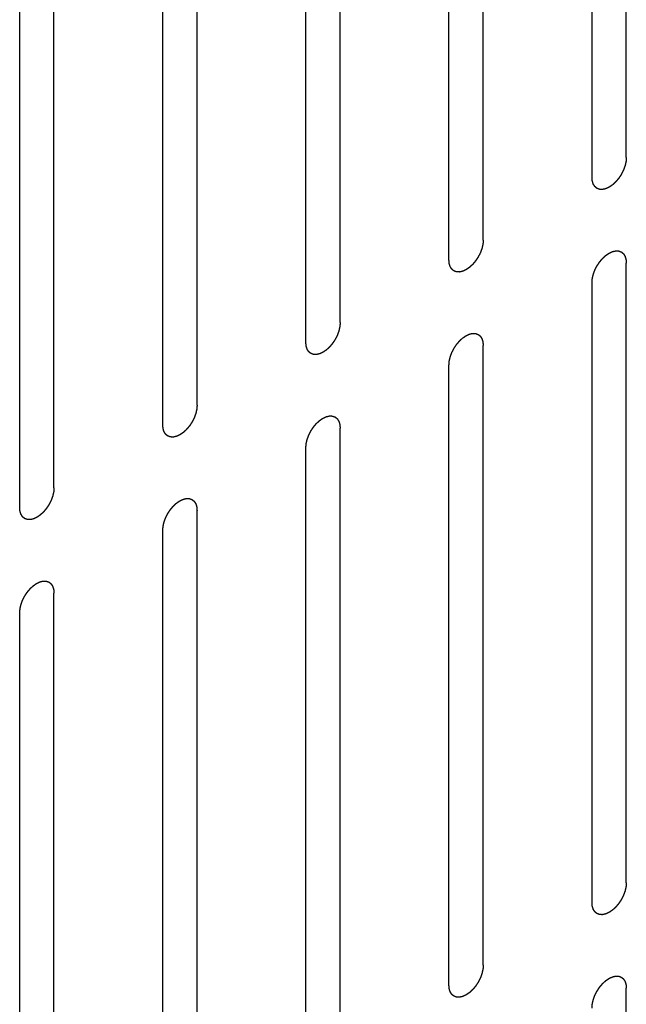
# Model space of a CAD drawing. Header units: inches. Extents: x 6 to 353, y 6 to 228.
# Tile 358 of 372: x 342.662 to 343.601, y 196.489 to 198.013. Entities that reach past the tile are written whole.
import ezdxf

# ---------------------------------------------------------------- set-up
doc = ezdxf.new("R2010")
doc.units = ezdxf.units.IN
doc.header["$LTSCALE"] = 19.946667
doc.header["$MEASUREMENT"] = 0
doc.linetypes.add('HIDDEN', pattern=[0.2, 0.1, -0.1])
doc.layers.add('08_ALL_COSMETICS', color=7, linetype='CONTINUOUS')

msp = doc.modelspace()

# ---------------------------------------------------------------- linework, layer by layer
at = {"layer": '08_ALL_COSMETICS', "color": 7, "linetype": 'HIDDEN'}
for p, q in [((343.6007, 197.7995), (343.6007, 198.7589)), ((343.5477, 197.7689), (343.5477, 198.7283)), ((343.3794, 197.6718), (343.3794, 198.6311)), ((343.3264, 197.6411), (343.3264, 198.6005)), ((343.1581, 197.544), (343.1581, 198.5034)), ((343.105, 197.5134), (343.105, 198.4727)), ((342.9368, 197.4162), (342.9368, 198.3756)), ((342.8837, 197.3856), (342.8837, 198.345)), ((342.7154, 197.2884), (342.7154, 198.2478)), ((342.6624, 197.2578), (342.6624, 198.2172)), ((343.6007, 196.6768), (343.6007, 197.6362)), ((343.5477, 196.6462), (343.5477, 197.6056)), ((343.3794, 196.5491), (343.3794, 197.5085)), ((343.3264, 196.5184), (343.3264, 197.4778)), ((343.1581, 196.4213), (343.1581, 197.3807)), ((343.105, 196.3907), (343.105, 197.3501)), ((342.9368, 196.2935), (342.9368, 197.2529)), ((342.8837, 196.2629), (342.8837, 197.2223)), ((342.7154, 196.1657), (342.7154, 197.1251)), ((342.6624, 196.1351), (342.6624, 197.0945)), ((343.6007, 195.5542), (343.6007, 196.5135))]:
    msp.add_line(p, q, dxfattribs=at)
for points in [[(343.6007, 197.7995), (343.6006, 197.7985), (343.6005, 197.7969), (343.6004, 197.7951), (343.6003, 197.7941), (343.6003, 197.7933), (343.6, 197.7925), (343.5998, 197.7914), (343.5995, 197.79), (343.5992, 197.7886), (343.5989, 197.7875), (343.5988, 197.7867), (343.5984, 197.7859), (343.598, 197.7848), (343.5975, 197.7834), (343.597, 197.782), (343.5966, 197.7809), (343.5963, 197.78), (343.5959, 197.7792), (343.5953, 197.7781), (343.5946, 197.7767), (343.5939, 197.7753), (343.5934, 197.7742), (343.593, 197.7734), (343.5925, 197.7726), (343.5918, 197.7716), (343.591, 197.7703), (343.5901, 197.7691), (343.5895, 197.7681), (343.589, 197.7673), (343.5884, 197.7666), (343.5876, 197.7657), (343.5867, 197.7646), (343.5857, 197.7634), (343.585, 197.7625), (343.5844, 197.7618), (343.5838, 197.7613), (343.583, 197.7605), (343.5819, 197.7595), (343.5809, 197.7586), (343.5801, 197.7578), (343.5795, 197.7572), (343.5788, 197.7568), (343.5779, 197.7562), (343.5768, 197.7554), (343.5757, 197.7547), (343.575, 197.7541), (343.5745, 197.7538), (343.5742, 197.7536), (343.5739, 197.7535), (343.5735, 197.7533), (343.5727, 197.7529), (343.5716, 197.7524), (343.5706, 197.7519), (343.5698, 197.7516), (343.5694, 197.7514), (343.5691, 197.7512), (343.5688, 197.7511), (343.5683, 197.751), (343.5676, 197.7509), (343.5666, 197.7506), (343.5656, 197.7504), (343.5648, 197.7502), (343.5644, 197.7502), (343.5641, 197.7501), (343.5638, 197.7501), (343.5634, 197.7501), (343.5628, 197.7501), (343.5618, 197.7502), (343.5609, 197.7502), (343.5602, 197.7502), (343.5598, 197.7502), (343.5595, 197.7502), (343.5593, 197.7503), (343.5589, 197.7505), (343.5583, 197.7507), (343.5575, 197.751), (343.5567, 197.7513), (343.5561, 197.7515), (343.5557, 197.7517), (343.5554, 197.7517), (343.5553, 197.7519), (343.555, 197.7521), (343.5545, 197.7525), (343.5538, 197.7531), (343.5531, 197.7537), (343.5527, 197.7541), (343.5524, 197.7543), (343.5522, 197.7544), (343.552, 197.7547), (343.5518, 197.755), (343.5515, 197.7556), (343.551, 197.7564), (343.5504, 197.7572), (343.5501, 197.7578), (343.5499, 197.7581), (343.5497, 197.7583), (343.5496, 197.7586), (343.5495, 197.759), (343.5493, 197.7597), (343.549, 197.7607), (343.5487, 197.7618), (343.5484, 197.7625), (343.5483, 197.7629), (343.5482, 197.7631), (343.5482, 197.7635), (343.5481, 197.764), (343.5481, 197.7648), (343.548, 197.766), (343.5478, 197.7675), (343.5477, 197.7684), (343.5477, 197.7689)], [(343.3794, 197.6718), (343.3793, 197.6707), (343.3792, 197.6692), (343.3791, 197.6673), (343.379, 197.6663), (343.3789, 197.6655), (343.3787, 197.6647), (343.3785, 197.6636), (343.3781, 197.6622), (343.3778, 197.6609), (343.3776, 197.6598), (343.3774, 197.6589), (343.3771, 197.6581), (343.3767, 197.657), (343.3762, 197.6556), (343.3757, 197.6542), (343.3753, 197.6531), (343.375, 197.6522), (343.3745, 197.6514), (343.374, 197.6503), (343.3733, 197.6489), (343.3726, 197.6475), (343.372, 197.6465), (343.3717, 197.6456), (343.3711, 197.6449), (343.3705, 197.6438), (343.3696, 197.6426), (343.3688, 197.6413), (343.3681, 197.6403), (343.3677, 197.6395), (343.3671, 197.6388), (343.3663, 197.6379), (343.3654, 197.6368), (343.3644, 197.6356), (343.3636, 197.6347), (343.3631, 197.634), (343.3625, 197.6335), (343.3616, 197.6327), (343.3606, 197.6318), (343.3596, 197.6308), (343.3587, 197.63), (343.3581, 197.6294), (343.3575, 197.629), (343.3566, 197.6284), (343.3555, 197.6276), (343.3544, 197.6269), (343.3537, 197.6264), (343.3532, 197.6261), (343.3529, 197.6258), (343.3526, 197.6257), (343.3521, 197.6255), (343.3514, 197.6251), (343.3503, 197.6246), (343.3492, 197.6241), (343.3485, 197.6238), (343.3481, 197.6236), (343.3477, 197.6234), (343.3474, 197.6234), (343.347, 197.6233), (343.3463, 197.6231), (343.3453, 197.6229), (343.3442, 197.6226), (343.3435, 197.6225), (343.3431, 197.6224), (343.3428, 197.6223), (343.3425, 197.6223), (343.3421, 197.6223), (343.3415, 197.6224), (343.3405, 197.6224), (343.3395, 197.6224), (343.3389, 197.6224), (343.3385, 197.6225), (343.3382, 197.6224), (343.338, 197.6226), (343.3376, 197.6227), (343.337, 197.6229), (343.3362, 197.6232), (343.3353, 197.6235), (343.3347, 197.6237), (343.3344, 197.6239), (343.3341, 197.6239), (343.3339, 197.6241), (343.3337, 197.6244), (343.3332, 197.6248), (343.3325, 197.6253), (343.3318, 197.6259), (343.3313, 197.6263), (343.3311, 197.6265), (343.3308, 197.6267), (343.3307, 197.6269), (343.3305, 197.6272), (343.3301, 197.6278), (343.3296, 197.6286), (343.3291, 197.6294), (343.3288, 197.63), (343.3286, 197.6303), (343.3284, 197.6305), (343.3283, 197.6308), (343.3282, 197.6312), (343.328, 197.632), (343.3276, 197.633), (343.3273, 197.634), (343.3271, 197.6347), (343.327, 197.6351), (343.3269, 197.6354), (343.3269, 197.6357), (343.3268, 197.6362), (343.3267, 197.6371), (343.3266, 197.6383), (343.3265, 197.6397), (343.3264, 197.6407), (343.3264, 197.6411)], [(343.5477, 197.6056), (343.5478, 197.6067), (343.5479, 197.6082), (343.548, 197.61), (343.5481, 197.6111), (343.5482, 197.6118), (343.5484, 197.6127), (343.5486, 197.6138), (343.549, 197.6151), (343.5493, 197.6165), (343.5495, 197.6176), (343.5497, 197.6184), (343.55, 197.6193), (343.5504, 197.6204), (343.5509, 197.6218), (343.5514, 197.6232), (343.5518, 197.6243), (343.5521, 197.6251), (343.5525, 197.6259), (343.5531, 197.6271), (343.5538, 197.6284), (343.5545, 197.6298), (343.555, 197.6309), (343.5554, 197.6318), (343.556, 197.6325), (343.5566, 197.6335), (343.5575, 197.6348), (343.5583, 197.6361), (343.559, 197.6371), (343.5594, 197.6379), (343.56, 197.6385), (343.5608, 197.6394), (343.5617, 197.6406), (343.5627, 197.6417), (343.5635, 197.6426), (343.564, 197.6433), (343.5646, 197.6439), (343.5655, 197.6447), (343.5665, 197.6456), (343.5675, 197.6466), (343.5684, 197.6473), (343.569, 197.6479), (343.5696, 197.6484), (343.5705, 197.649), (343.5716, 197.6497), (343.5727, 197.6505), (343.5734, 197.651), (343.5739, 197.6513), (343.5742, 197.6516), (343.5745, 197.6517), (343.575, 197.6519), (343.5757, 197.6522), (343.5768, 197.6527), (343.5779, 197.6532), (343.5786, 197.6536), (343.579, 197.6538), (343.5794, 197.654), (343.5797, 197.654), (343.5801, 197.6541), (343.5808, 197.6543), (343.5818, 197.6545), (343.5829, 197.6547), (343.5836, 197.6549), (343.584, 197.655), (343.5843, 197.6551), (343.5846, 197.655), (343.585, 197.655), (343.5856, 197.655), (343.5866, 197.655), (343.5876, 197.6549), (343.5882, 197.6549), (343.5886, 197.6549), (343.5889, 197.6549), (343.5891, 197.6548), (343.5895, 197.6547), (343.5901, 197.6545), (343.5909, 197.6542), (343.5918, 197.6538), (343.5924, 197.6536), (343.5927, 197.6535), (343.593, 197.6534), (343.5932, 197.6532), (343.5934, 197.653), (343.5939, 197.6526), (343.5946, 197.652), (343.5953, 197.6515), (343.5958, 197.6511), (343.596, 197.6508), (343.5963, 197.6507), (343.5964, 197.6504), (343.5966, 197.6501), (343.597, 197.6496), (343.5975, 197.6488), (343.598, 197.6479), (343.5983, 197.6474), (343.5985, 197.6471), (343.5987, 197.6468), (343.5988, 197.6465), (343.5989, 197.6461), (343.5991, 197.6454), (343.5994, 197.6444), (343.5998, 197.6434), (343.6, 197.6427), (343.6001, 197.6423), (343.6002, 197.642), (343.6002, 197.6416), (343.6003, 197.6411), (343.6004, 197.6403), (343.6005, 197.6391), (343.6006, 197.6377), (343.6007, 197.6367), (343.6007, 197.6362)], [(343.1581, 197.544), (343.158, 197.5429), (343.1579, 197.5414), (343.1577, 197.5396), (343.1576, 197.5385), (343.1576, 197.5377), (343.1574, 197.5369), (343.1571, 197.5358), (343.1568, 197.5344), (343.1565, 197.5331), (343.1563, 197.532), (343.1561, 197.5312), (343.1558, 197.5303), (343.1554, 197.5292), (343.1549, 197.5278), (343.1544, 197.5264), (343.1539, 197.5253), (343.1537, 197.5245), (343.1532, 197.5236), (343.1527, 197.5225), (343.152, 197.5212), (343.1513, 197.5198), (343.1507, 197.5187), (343.1503, 197.5178), (343.1498, 197.5171), (343.1492, 197.5161), (343.1483, 197.5148), (343.1475, 197.5135), (343.1468, 197.5125), (343.1463, 197.5117), (343.1457, 197.5111), (343.145, 197.5101), (343.144, 197.509), (343.1431, 197.5079), (343.1423, 197.507), (343.1418, 197.5062), (343.1411, 197.5057), (343.1403, 197.5049), (343.1393, 197.504), (343.1382, 197.503), (343.1374, 197.5023), (343.1368, 197.5016), (343.1361, 197.5012), (343.1353, 197.5006), (343.1342, 197.4999), (343.1331, 197.4991), (343.1323, 197.4986), (343.1319, 197.4983), (343.1316, 197.498), (343.1312, 197.4979), (343.1308, 197.4977), (343.1301, 197.4973), (343.129, 197.4968), (343.1279, 197.4964), (343.1272, 197.496), (343.1267, 197.4958), (343.1264, 197.4956), (343.1261, 197.4956), (343.1257, 197.4955), (343.125, 197.4953), (343.1239, 197.4951), (343.1229, 197.4949), (343.1222, 197.4947), (343.1218, 197.4946), (343.1215, 197.4945), (343.1212, 197.4945), (343.1208, 197.4945), (343.1201, 197.4946), (343.1192, 197.4946), (343.1182, 197.4946), (343.1176, 197.4947), (343.1172, 197.4947), (343.1169, 197.4947), (343.1166, 197.4948), (343.1163, 197.4949), (343.1157, 197.4951), (343.1149, 197.4954), (343.114, 197.4958), (343.1134, 197.496), (343.1131, 197.4961), (343.1128, 197.4962), (343.1126, 197.4964), (343.1123, 197.4966), (343.1119, 197.497), (343.1112, 197.4975), (343.1105, 197.4981), (343.11, 197.4985), (343.1097, 197.4987), (343.1095, 197.4989), (343.1094, 197.4992), (343.1092, 197.4995), (343.1088, 197.5), (343.1083, 197.5008), (343.1078, 197.5016), (343.1074, 197.5022), (343.1072, 197.5025), (343.1071, 197.5027), (343.107, 197.5031), (343.1069, 197.5035), (343.1066, 197.5042), (343.1063, 197.5052), (343.106, 197.5062), (343.1058, 197.5069), (343.1057, 197.5073), (343.1056, 197.5076), (343.1055, 197.508), (343.1055, 197.5084), (343.1054, 197.5093), (343.1053, 197.5105), (343.1052, 197.5119), (343.1051, 197.5129), (343.105, 197.5134)], [(343.3264, 197.4778), (343.3265, 197.4789), (343.3266, 197.4804), (343.3267, 197.4823), (343.3268, 197.4833), (343.3268, 197.4841), (343.3271, 197.4849), (343.3273, 197.486), (343.3276, 197.4874), (343.3279, 197.4887), (343.3282, 197.4898), (343.3283, 197.4907), (343.3287, 197.4915), (343.3291, 197.4926), (343.3296, 197.494), (343.3301, 197.4954), (343.3305, 197.4965), (343.3308, 197.4973), (343.3312, 197.4982), (343.3318, 197.4993), (343.3325, 197.5007), (343.3332, 197.502), (343.3337, 197.5031), (343.3341, 197.504), (343.3346, 197.5047), (343.3353, 197.5058), (343.3361, 197.507), (343.337, 197.5083), (343.3376, 197.5093), (343.3381, 197.5101), (343.3387, 197.5107), (343.3395, 197.5117), (343.3404, 197.5128), (343.3414, 197.5139), (343.3421, 197.5148), (343.3427, 197.5156), (343.3433, 197.5161), (343.3441, 197.5169), (343.3452, 197.5178), (343.3462, 197.5188), (343.347, 197.5195), (343.3476, 197.5202), (343.3483, 197.5206), (343.3492, 197.5212), (343.3503, 197.5219), (343.3514, 197.5227), (343.3521, 197.5232), (343.3526, 197.5235), (343.3529, 197.5238), (343.3532, 197.5239), (343.3536, 197.5241), (343.3544, 197.5245), (343.3555, 197.525), (343.3565, 197.5255), (343.3573, 197.5258), (343.3577, 197.526), (343.358, 197.5262), (343.3583, 197.5262), (343.3588, 197.5263), (343.3595, 197.5265), (343.3605, 197.5267), (343.3615, 197.527), (343.3623, 197.5271), (343.3627, 197.5272), (343.363, 197.5273), (343.3633, 197.5273), (343.3637, 197.5273), (343.3643, 197.5272), (343.3653, 197.5272), (343.3662, 197.5272), (343.3669, 197.5271), (343.3673, 197.5271), (343.3676, 197.5271), (343.3678, 197.527), (343.3682, 197.5269), (343.3687, 197.5267), (343.3696, 197.5264), (343.3704, 197.5261), (343.371, 197.5258), (343.3714, 197.5257), (343.3717, 197.5256), (343.3718, 197.5254), (343.3721, 197.5252), (343.3726, 197.5248), (343.3733, 197.5243), (343.374, 197.5237), (343.3744, 197.5233), (343.3747, 197.5231), (343.3749, 197.5229), (343.3751, 197.5227), (343.3753, 197.5223), (343.3756, 197.5218), (343.3761, 197.521), (343.3767, 197.5202), (343.377, 197.5196), (343.3772, 197.5193), (343.3774, 197.5191), (343.3775, 197.5187), (343.3776, 197.5183), (343.3778, 197.5176), (343.3781, 197.5166), (343.3784, 197.5156), (343.3787, 197.5149), (343.3788, 197.5145), (343.3789, 197.5142), (343.3789, 197.5138), (343.379, 197.5134), (343.379, 197.5125), (343.3791, 197.5113), (343.3793, 197.5099), (343.3794, 197.5089), (343.3794, 197.5085)], [(342.9368, 197.4162), (342.9367, 197.4152), (342.9365, 197.4136), (342.9364, 197.4118), (342.9363, 197.4107), (342.9363, 197.41), (342.9361, 197.4091), (342.9358, 197.408), (342.9355, 197.4067), (342.9352, 197.4053), (342.9349, 197.4042), (342.9348, 197.4034), (342.9344, 197.4025), (342.9341, 197.4014), (342.9335, 197.4), (342.933, 197.3986), (342.9326, 197.3975), (342.9324, 197.3967), (342.9319, 197.3959), (342.9314, 197.3948), (342.9307, 197.3934), (342.93, 197.392), (342.9294, 197.3909), (342.929, 197.39), (342.9285, 197.3893), (342.9278, 197.3883), (342.927, 197.387), (342.9262, 197.3857), (342.9255, 197.3847), (342.925, 197.3839), (342.9244, 197.3833), (342.9237, 197.3824), (342.9227, 197.3812), (342.9218, 197.3801), (342.921, 197.3792), (342.9204, 197.3785), (342.9198, 197.3779), (342.919, 197.3771), (342.918, 197.3762), (342.9169, 197.3752), (342.9161, 197.3745), (342.9155, 197.3739), (342.9148, 197.3734), (342.914, 197.3728), (342.9129, 197.3721), (342.9118, 197.3713), (342.911, 197.3708), (342.9106, 197.3705), (342.9102, 197.3702), (342.9099, 197.3701), (342.9095, 197.3699), (342.9087, 197.3696), (342.9077, 197.3691), (342.9066, 197.3686), (342.9058, 197.3682), (342.9054, 197.368), (342.9051, 197.3679), (342.9048, 197.3678), (342.9044, 197.3677), (342.9036, 197.3675), (342.9026, 197.3673), (342.9016, 197.3671), (342.9009, 197.3669), (342.9004, 197.3668), (342.9001, 197.3667), (342.8999, 197.3668), (342.8995, 197.3668), (342.8988, 197.3668), (342.8978, 197.3668), (342.8969, 197.3669), (342.8962, 197.3669), (342.8959, 197.3669), (342.8956, 197.3669), (342.8953, 197.367), (342.895, 197.3671), (342.8944, 197.3673), (342.8935, 197.3677), (342.8927, 197.368), (342.8921, 197.3682), (342.8917, 197.3683), (342.8915, 197.3684), (342.8913, 197.3686), (342.891, 197.3688), (342.8905, 197.3692), (342.8898, 197.3698), (342.8892, 197.3703), (342.8887, 197.3707), (342.8884, 197.371), (342.8882, 197.3711), (342.8881, 197.3714), (342.8878, 197.3717), (342.8875, 197.3723), (342.887, 197.3731), (342.8865, 197.3739), (342.8861, 197.3744), (342.8859, 197.3747), (342.8857, 197.375), (342.8857, 197.3753), (342.8855, 197.3757), (342.8853, 197.3764), (342.885, 197.3774), (342.8847, 197.3784), (342.8845, 197.3791), (342.8843, 197.3795), (342.8842, 197.3798), (342.8842, 197.3802), (342.8842, 197.3807), (342.8841, 197.3815), (342.884, 197.3827), (342.8839, 197.3841), (342.8838, 197.3851), (342.8837, 197.3856)], [(343.105, 197.3501), (343.1051, 197.3511), (343.1053, 197.3527), (343.1054, 197.3545), (343.1055, 197.3555), (343.1055, 197.3563), (343.1057, 197.3571), (343.106, 197.3582), (343.1063, 197.3596), (343.1066, 197.361), (343.1069, 197.3621), (343.107, 197.3629), (343.1074, 197.3637), (343.1078, 197.3648), (343.1083, 197.3662), (343.1088, 197.3676), (343.1092, 197.3687), (343.1094, 197.3696), (343.1099, 197.3704), (343.1104, 197.3715), (343.1111, 197.3729), (343.1118, 197.3743), (343.1124, 197.3754), (343.1128, 197.3762), (343.1133, 197.3769), (343.114, 197.378), (343.1148, 197.3792), (343.1156, 197.3805), (343.1163, 197.3815), (343.1168, 197.3823), (343.1174, 197.383), (343.1181, 197.3839), (343.1191, 197.385), (343.12, 197.3862), (343.1208, 197.3871), (343.1214, 197.3878), (343.122, 197.3883), (343.1228, 197.3891), (343.1238, 197.39), (343.1249, 197.391), (343.1257, 197.3918), (343.1263, 197.3924), (343.127, 197.3928), (343.1278, 197.3934), (343.1289, 197.3942), (343.13, 197.3949), (343.1308, 197.3955), (343.1312, 197.3957), (343.1316, 197.396), (343.1319, 197.3961), (343.1323, 197.3963), (343.1331, 197.3967), (343.1341, 197.3972), (343.1352, 197.3977), (343.136, 197.398), (343.1364, 197.3982), (343.1367, 197.3984), (343.137, 197.3984), (343.1374, 197.3985), (343.1382, 197.3987), (343.1392, 197.3989), (343.1402, 197.3992), (343.1409, 197.3993), (343.1414, 197.3994), (343.1417, 197.3995), (343.142, 197.3995), (343.1423, 197.3995), (343.143, 197.3995), (343.144, 197.3994), (343.1449, 197.3994), (343.1456, 197.3994), (343.1459, 197.3993), (343.1462, 197.3994), (343.1465, 197.3992), (343.1468, 197.3991), (343.1474, 197.3989), (343.1483, 197.3986), (343.1491, 197.3983), (343.1497, 197.3981), (343.1501, 197.3979), (343.1503, 197.3979), (343.1505, 197.3977), (343.1508, 197.3974), (343.1513, 197.397), (343.152, 197.3965), (343.1526, 197.3959), (343.1531, 197.3955), (343.1534, 197.3953), (343.1536, 197.3951), (343.1537, 197.3949), (343.154, 197.3946), (343.1543, 197.394), (343.1548, 197.3932), (343.1553, 197.3924), (343.1557, 197.3918), (343.1559, 197.3915), (343.1561, 197.3913), (343.1561, 197.391), (343.1563, 197.3906), (343.1565, 197.3898), (343.1568, 197.3888), (343.1571, 197.3878), (343.1573, 197.3871), (343.1575, 197.3867), (343.1576, 197.3864), (343.1576, 197.3861), (343.1576, 197.3856), (343.1577, 197.3847), (343.1578, 197.3835), (343.1579, 197.3821), (343.158, 197.3812), (343.1581, 197.3807)], [(342.7154, 197.2884), (342.7153, 197.2874), (342.7152, 197.2858), (342.7151, 197.284), (342.715, 197.2829), (342.715, 197.2822), (342.7147, 197.2813), (342.7145, 197.2803), (342.7142, 197.2789), (342.7139, 197.2775), (342.7136, 197.2764), (342.7135, 197.2756), (342.7131, 197.2748), (342.7127, 197.2736), (342.7122, 197.2722), (342.7117, 197.2709), (342.7113, 197.2697), (342.711, 197.2689), (342.7106, 197.2681), (342.71, 197.267), (342.7093, 197.2656), (342.7086, 197.2642), (342.7081, 197.2631), (342.7077, 197.2623), (342.7072, 197.2615), (342.7065, 197.2605), (342.7057, 197.2592), (342.7048, 197.258), (342.7042, 197.2569), (342.7037, 197.2562), (342.7031, 197.2555), (342.7023, 197.2546), (342.7014, 197.2534), (342.7004, 197.2523), (342.6997, 197.2514), (342.6991, 197.2507), (342.6985, 197.2501), (342.6977, 197.2494), (342.6966, 197.2484), (342.6956, 197.2475), (342.6948, 197.2467), (342.6942, 197.2461), (342.6935, 197.2457), (342.6926, 197.245), (342.6915, 197.2443), (342.6904, 197.2435), (342.6897, 197.243), (342.6892, 197.2427), (342.6889, 197.2425), (342.6886, 197.2423), (342.6882, 197.2421), (342.6874, 197.2418), (342.6863, 197.2413), (342.6853, 197.2408), (342.6845, 197.2404), (342.6841, 197.2402), (342.6838, 197.2401), (342.6835, 197.24), (342.683, 197.2399), (342.6823, 197.2398), (342.6813, 197.2395), (342.6803, 197.2393), (342.6795, 197.2391), (342.6791, 197.239), (342.6788, 197.2389), (342.6785, 197.239), (342.6781, 197.239), (342.6775, 197.239), (342.6765, 197.239), (342.6756, 197.2391), (342.6749, 197.2391), (342.6745, 197.2391), (342.6742, 197.2391), (342.674, 197.2392), (342.6736, 197.2393), (342.6731, 197.2396), (342.6722, 197.2399), (342.6714, 197.2402), (342.6708, 197.2404), (342.6704, 197.2405), (342.6702, 197.2406), (342.67, 197.2408), (342.6697, 197.241), (342.6692, 197.2414), (342.6685, 197.242), (342.6678, 197.2426), (342.6674, 197.2429), (342.6671, 197.2432), (342.6669, 197.2433), (342.6667, 197.2436), (342.6665, 197.2439), (342.6662, 197.2445), (342.6657, 197.2453), (342.6652, 197.2461), (342.6648, 197.2466), (342.6646, 197.247), (342.6644, 197.2472), (342.6643, 197.2475), (342.6642, 197.2479), (342.664, 197.2486), (342.6637, 197.2496), (342.6634, 197.2506), (342.6631, 197.2513), (342.663, 197.2517), (342.6629, 197.252), (342.6629, 197.2524), (342.6628, 197.2529), (342.6628, 197.2537), (342.6627, 197.2549), (342.6625, 197.2564), (342.6624, 197.2573), (342.6624, 197.2578)], [(342.8837, 197.2223), (342.8838, 197.2233), (342.8839, 197.2249), (342.8841, 197.2267), (342.8842, 197.2277), (342.8842, 197.2285), (342.8844, 197.2293), (342.8847, 197.2304), (342.885, 197.2318), (342.8853, 197.2332), (342.8855, 197.2343), (342.8857, 197.2351), (342.886, 197.2359), (342.8864, 197.237), (342.8869, 197.2384), (342.8874, 197.2398), (342.8879, 197.2409), (342.8881, 197.2418), (342.8886, 197.2426), (342.8891, 197.2437), (342.8898, 197.2451), (342.8905, 197.2465), (342.8911, 197.2476), (342.8915, 197.2484), (342.892, 197.2492), (342.8927, 197.2502), (342.8935, 197.2515), (342.8943, 197.2527), (342.895, 197.2537), (342.8955, 197.2545), (342.8961, 197.2552), (342.8968, 197.2561), (342.8978, 197.2572), (342.8987, 197.2584), (342.8995, 197.2593), (342.9, 197.26), (342.9007, 197.2605), (342.9015, 197.2613), (342.9025, 197.2623), (342.9036, 197.2632), (342.9044, 197.264), (342.905, 197.2646), (342.9057, 197.265), (342.9065, 197.2656), (342.9076, 197.2664), (342.9087, 197.2671), (342.9095, 197.2677), (342.9099, 197.268), (342.9102, 197.2682), (342.9106, 197.2683), (342.911, 197.2686), (342.9117, 197.2689), (342.9128, 197.2694), (342.9139, 197.2699), (342.9146, 197.2702), (342.9151, 197.2704), (342.9154, 197.2706), (342.9157, 197.2707), (342.9161, 197.2708), (342.9168, 197.2709), (342.9179, 197.2712), (342.9189, 197.2714), (342.9196, 197.2716), (342.92, 197.2716), (342.9204, 197.2717), (342.9206, 197.2717), (342.921, 197.2717), (342.9217, 197.2717), (342.9226, 197.2716), (342.9236, 197.2716), (342.9242, 197.2716), (342.9246, 197.2716), (342.9249, 197.2716), (342.9252, 197.2715), (342.9255, 197.2713), (342.9261, 197.2711), (342.927, 197.2708), (342.9278, 197.2705), (342.9284, 197.2703), (342.9287, 197.2701), (342.929, 197.2701), (342.9292, 197.2699), (342.9295, 197.2697), (342.9299, 197.2693), (342.9306, 197.2687), (342.9313, 197.2681), (342.9318, 197.2677), (342.9321, 197.2675), (342.9323, 197.2674), (342.9324, 197.2671), (342.9326, 197.2668), (342.933, 197.2662), (342.9335, 197.2654), (342.934, 197.2646), (342.9344, 197.264), (342.9346, 197.2637), (342.9347, 197.2635), (342.9348, 197.2632), (342.9349, 197.2628), (342.9352, 197.2621), (342.9355, 197.2611), (342.9358, 197.2601), (342.936, 197.2593), (342.9361, 197.2589), (342.9363, 197.2587), (342.9363, 197.2583), (342.9363, 197.2578), (342.9364, 197.257), (342.9365, 197.2558), (342.9366, 197.2543), (342.9367, 197.2534), (342.9368, 197.2529)], [(342.6624, 197.0945), (342.6625, 197.0955), (342.6626, 197.0971), (342.6628, 197.0989), (342.6629, 197.1), (342.6629, 197.1007), (342.6631, 197.1016), (342.6633, 197.1026), (342.6637, 197.104), (342.664, 197.1054), (342.6642, 197.1065), (342.6644, 197.1073), (342.6647, 197.1082), (342.6651, 197.1093), (342.6656, 197.1107), (342.6661, 197.112), (342.6665, 197.1132), (342.6668, 197.114), (342.6673, 197.1148), (342.6678, 197.1159), (342.6685, 197.1173), (342.6692, 197.1187), (342.6698, 197.1198), (342.6701, 197.1206), (342.6707, 197.1214), (342.6713, 197.1224), (342.6722, 197.1237), (342.673, 197.125), (342.6737, 197.126), (342.6741, 197.1268), (342.6747, 197.1274), (342.6755, 197.1283), (342.6764, 197.1295), (342.6774, 197.1306), (342.6782, 197.1315), (342.6787, 197.1322), (342.6793, 197.1328), (342.6802, 197.1335), (342.6812, 197.1345), (342.6822, 197.1355), (342.6831, 197.1362), (342.6837, 197.1368), (342.6843, 197.1372), (342.6852, 197.1379), (342.6863, 197.1386), (342.6874, 197.1394), (342.6882, 197.1399), (342.6886, 197.1402), (342.6889, 197.1404), (342.6892, 197.1406), (342.6897, 197.1408), (342.6904, 197.1411), (342.6915, 197.1416), (342.6926, 197.1421), (342.6933, 197.1425), (342.6937, 197.1427), (342.6941, 197.1428), (342.6944, 197.1429), (342.6948, 197.143), (342.6955, 197.1431), (342.6965, 197.1434), (342.6976, 197.1436), (342.6983, 197.1438), (342.6987, 197.1439), (342.699, 197.144), (342.6993, 197.1439), (342.6997, 197.1439), (342.7004, 197.1439), (342.7013, 197.1439), (342.7023, 197.1438), (342.7029, 197.1438), (342.7033, 197.1438), (342.7036, 197.1438), (342.7038, 197.1437), (342.7042, 197.1436), (342.7048, 197.1433), (342.7056, 197.143), (342.7065, 197.1427), (342.7071, 197.1425), (342.7074, 197.1424), (342.7077, 197.1423), (342.7079, 197.1421), (342.7081, 197.1419), (342.7086, 197.1415), (342.7093, 197.1409), (342.71, 197.1403), (342.7105, 197.14), (342.7107, 197.1397), (342.711, 197.1396), (342.7111, 197.1393), (342.7113, 197.139), (342.7117, 197.1384), (342.7122, 197.1376), (342.7127, 197.1368), (342.713, 197.1363), (342.7132, 197.1359), (342.7134, 197.1357), (342.7135, 197.1354), (342.7136, 197.135), (342.7138, 197.1343), (342.7142, 197.1333), (342.7145, 197.1323), (342.7147, 197.1316), (342.7148, 197.1312), (342.7149, 197.1309), (342.7149, 197.1305), (342.715, 197.13), (342.7151, 197.1292), (342.7152, 197.128), (342.7153, 197.1265), (342.7154, 197.1256), (342.7154, 197.1251)], [(343.6007, 196.6768), (343.6006, 196.6758), (343.6005, 196.6742), (343.6004, 196.6724), (343.6003, 196.6714), (343.6003, 196.6706), (343.6, 196.6698), (343.5998, 196.6687), (343.5995, 196.6673), (343.5992, 196.6659), (343.5989, 196.6648), (343.5988, 196.664), (343.5984, 196.6632), (343.598, 196.6621), (343.5975, 196.6607), (343.597, 196.6593), (343.5966, 196.6582), (343.5963, 196.6573), (343.5959, 196.6565), (343.5953, 196.6554), (343.5946, 196.654), (343.5939, 196.6526), (343.5934, 196.6515), (343.593, 196.6507), (343.5925, 196.6499), (343.5918, 196.6489), (343.591, 196.6477), (343.5901, 196.6464), (343.5895, 196.6454), (343.589, 196.6446), (343.5884, 196.6439), (343.5876, 196.643), (343.5867, 196.6419), (343.5857, 196.6407), (343.585, 196.6398), (343.5844, 196.6391), (343.5838, 196.6386), (343.583, 196.6378), (343.5819, 196.6368), (343.5809, 196.6359), (343.5801, 196.6351), (343.5795, 196.6345), (343.5788, 196.6341), (343.5779, 196.6335), (343.5768, 196.6327), (343.5757, 196.632), (343.575, 196.6314), (343.5745, 196.6311), (343.5742, 196.6309), (343.5739, 196.6308), (343.5735, 196.6306), (343.5727, 196.6302), (343.5716, 196.6297), (343.5706, 196.6292), (343.5698, 196.6289), (343.5694, 196.6287), (343.5691, 196.6285), (343.5688, 196.6285), (343.5683, 196.6284), (343.5676, 196.6282), (343.5666, 196.628), (343.5656, 196.6277), (343.5648, 196.6276), (343.5644, 196.6275), (343.5641, 196.6274), (343.5638, 196.6274), (343.5634, 196.6274), (343.5628, 196.6274), (343.5618, 196.6275), (343.5609, 196.6275), (343.5602, 196.6275), (343.5598, 196.6276), (343.5595, 196.6275), (343.5593, 196.6277), (343.5589, 196.6278), (343.5583, 196.628), (343.5575, 196.6283), (343.5567, 196.6286), (343.5561, 196.6288), (343.5557, 196.629), (343.5554, 196.629), (343.5553, 196.6292), (343.555, 196.6295), (343.5545, 196.6299), (343.5538, 196.6304), (343.5531, 196.631), (343.5527, 196.6314), (343.5524, 196.6316), (343.5522, 196.6318), (343.552, 196.632), (343.5518, 196.6323), (343.5515, 196.6329), (343.551, 196.6337), (343.5504, 196.6345), (343.5501, 196.6351), (343.5499, 196.6354), (343.5497, 196.6356), (343.5496, 196.6359), (343.5495, 196.6363), (343.5493, 196.637), (343.549, 196.6381), (343.5487, 196.6391), (343.5484, 196.6398), (343.5483, 196.6402), (343.5482, 196.6405), (343.5482, 196.6408), (343.5481, 196.6413), (343.5481, 196.6422), (343.548, 196.6433), (343.5478, 196.6448), (343.5477, 196.6457), (343.5477, 196.6462)], [(343.3794, 196.5491), (343.3793, 196.548), (343.3792, 196.5465), (343.3791, 196.5446), (343.379, 196.5436), (343.3789, 196.5428), (343.3787, 196.542), (343.3785, 196.5409), (343.3781, 196.5395), (343.3778, 196.5382), (343.3776, 196.5371), (343.3774, 196.5362), (343.3771, 196.5354), (343.3767, 196.5343), (343.3762, 196.5329), (343.3757, 196.5315), (343.3753, 196.5304), (343.375, 196.5296), (343.3745, 196.5287), (343.374, 196.5276), (343.3733, 196.5262), (343.3726, 196.5249), (343.372, 196.5238), (343.3717, 196.5229), (343.3711, 196.5222), (343.3705, 196.5211), (343.3696, 196.5199), (343.3688, 196.5186), (343.3681, 196.5176), (343.3677, 196.5168), (343.3671, 196.5161), (343.3663, 196.5152), (343.3654, 196.5141), (343.3644, 196.513), (343.3636, 196.5121), (343.3631, 196.5113), (343.3625, 196.5108), (343.3616, 196.51), (343.3606, 196.5091), (343.3596, 196.5081), (343.3587, 196.5073), (343.3581, 196.5067), (343.3575, 196.5063), (343.3566, 196.5057), (343.3555, 196.5049), (343.3544, 196.5042), (343.3537, 196.5037), (343.3532, 196.5034), (343.3529, 196.5031), (343.3526, 196.503), (343.3521, 196.5028), (343.3514, 196.5024), (343.3503, 196.5019), (343.3492, 196.5014), (343.3485, 196.5011), (343.3481, 196.5009), (343.3477, 196.5007), (343.3474, 196.5007), (343.347, 196.5006), (343.3463, 196.5004), (343.3453, 196.5002), (343.3442, 196.4999), (343.3435, 196.4998), (343.3431, 196.4997), (343.3428, 196.4996), (343.3425, 196.4996), (343.3421, 196.4996), (343.3415, 196.4997), (343.3405, 196.4997), (343.3395, 196.4997), (343.3389, 196.4997), (343.3385, 196.4998), (343.3382, 196.4998), (343.338, 196.4999), (343.3376, 196.5), (343.337, 196.5002), (343.3362, 196.5005), (343.3353, 196.5008), (343.3347, 196.5011), (343.3344, 196.5012), (343.3341, 196.5013), (343.3339, 196.5015), (343.3337, 196.5017), (343.3332, 196.5021), (343.3325, 196.5026), (343.3318, 196.5032), (343.3313, 196.5036), (343.3311, 196.5038), (343.3308, 196.504), (343.3307, 196.5042), (343.3305, 196.5046), (343.3301, 196.5051), (343.3296, 196.5059), (343.3291, 196.5067), (343.3288, 196.5073), (343.3286, 196.5076), (343.3284, 196.5078), (343.3283, 196.5082), (343.3282, 196.5086), (343.328, 196.5093), (343.3276, 196.5103), (343.3273, 196.5113), (343.3271, 196.512), (343.327, 196.5124), (343.3269, 196.5127), (343.3269, 196.5131), (343.3268, 196.5135), (343.3267, 196.5144), (343.3266, 196.5156), (343.3265, 196.517), (343.3264, 196.518), (343.3264, 196.5184)], [(343.5477, 196.4829), (343.5478, 196.484), (343.5479, 196.4855), (343.548, 196.4873), (343.5481, 196.4884), (343.5482, 196.4891), (343.5484, 196.49), (343.5486, 196.4911), (343.549, 196.4925), (343.5493, 196.4938), (343.5495, 196.4949), (343.5497, 196.4957), (343.55, 196.4966), (343.5504, 196.4977), (343.5509, 196.4991), (343.5514, 196.5005), (343.5518, 196.5016), (343.5521, 196.5024), (343.5525, 196.5033), (343.5531, 196.5044), (343.5538, 196.5057), (343.5545, 196.5071), (343.555, 196.5082), (343.5554, 196.5091), (343.556, 196.5098), (343.5566, 196.5108), (343.5575, 196.5121), (343.5583, 196.5134), (343.559, 196.5144), (343.5594, 196.5152), (343.56, 196.5158), (343.5608, 196.5168), (343.5617, 196.5179), (343.5627, 196.519), (343.5635, 196.5199), (343.564, 196.5206), (343.5646, 196.5212), (343.5655, 196.522), (343.5665, 196.5229), (343.5675, 196.5239), (343.5684, 196.5246), (343.569, 196.5253), (343.5696, 196.5257), (343.5705, 196.5263), (343.5716, 196.527), (343.5727, 196.5278), (343.5734, 196.5283), (343.5739, 196.5286), (343.5742, 196.5289), (343.5745, 196.529), (343.575, 196.5292), (343.5757, 196.5295), (343.5768, 196.53), (343.5779, 196.5305), (343.5786, 196.5309), (343.579, 196.5311), (343.5794, 196.5313), (343.5797, 196.5313), (343.5801, 196.5314), (343.5808, 196.5316), (343.5818, 196.5318), (343.5829, 196.532), (343.5836, 196.5322), (343.584, 196.5323), (343.5843, 196.5324), (343.5846, 196.5324), (343.585, 196.5324), (343.5856, 196.5323), (343.5866, 196.5323), (343.5876, 196.5323), (343.5882, 196.5322), (343.5886, 196.5322), (343.5889, 196.5322), (343.5891, 196.5321), (343.5895, 196.532), (343.5901, 196.5318), (343.5909, 196.5315), (343.5918, 196.5311), (343.5924, 196.5309), (343.5927, 196.5308), (343.593, 196.5307), (343.5932, 196.5305), (343.5934, 196.5303), (343.5939, 196.5299), (343.5946, 196.5293), (343.5953, 196.5288), (343.5958, 196.5284), (343.596, 196.5282), (343.5963, 196.528), (343.5964, 196.5277), (343.5966, 196.5274), (343.597, 196.5269), (343.5975, 196.5261), (343.598, 196.5253), (343.5983, 196.5247), (343.5985, 196.5244), (343.5987, 196.5242), (343.5988, 196.5238), (343.5989, 196.5234), (343.5991, 196.5227), (343.5994, 196.5217), (343.5998, 196.5207), (343.6, 196.52), (343.6001, 196.5196), (343.6002, 196.5193), (343.6002, 196.5189), (343.6003, 196.5185), (343.6004, 196.5176), (343.6005, 196.5164), (343.6006, 196.515), (343.6007, 196.514), (343.6007, 196.5135)]]:
    msp.add_open_spline(points, degree=3, knots=[0, 0, 0, 0, 0.03125, 0.046875, 0.054688, 0.0625, 0.070312, 0.078125, 0.09375, 0.109375, 0.117188, 0.125, 0.132812, 0.140625, 0.15625, 0.171875, 0.179688, 0.1875, 0.195312, 0.203125, 0.21875, 0.234375, 0.242188, 0.25, 0.257812, 0.265625, 0.28125, 0.296875, 0.304688, 0.3125, 0.320312, 0.328125, 0.34375, 0.359375, 0.367188, 0.375, 0.382812, 0.390625, 0.40625, 0.421875, 0.429688, 0.4375, 0.445312, 0.453125, 0.46875, 0.484375, 0.492188, 0.496094, 0.5, 0.503906, 0.507812, 0.515625, 0.53125, 0.546875, 0.554688, 0.558594, 0.5625, 0.566406, 0.570312, 0.578125, 0.59375, 0.609375, 0.617188, 0.621094, 0.625, 0.628906, 0.632812, 0.640625, 0.65625, 0.671875, 0.679688, 0.683594, 0.6875, 0.691406, 0.695312, 0.703125, 0.71875, 0.734375, 0.742188, 0.746094, 0.75, 0.753906, 0.757812, 0.765625, 0.78125, 0.796875, 0.804688, 0.808594, 0.8125, 0.816406, 0.820312, 0.828125, 0.84375, 0.859375, 0.867188, 0.871094, 0.875, 0.878906, 0.882812, 0.890625, 0.90625, 0.921875, 0.929688, 0.933594, 0.9375, 0.941406, 0.945312, 0.953125, 0.96875, 0.984375, 1, 1, 1, 1], dxfattribs=at)

doc.saveas('drawing.dxf')
